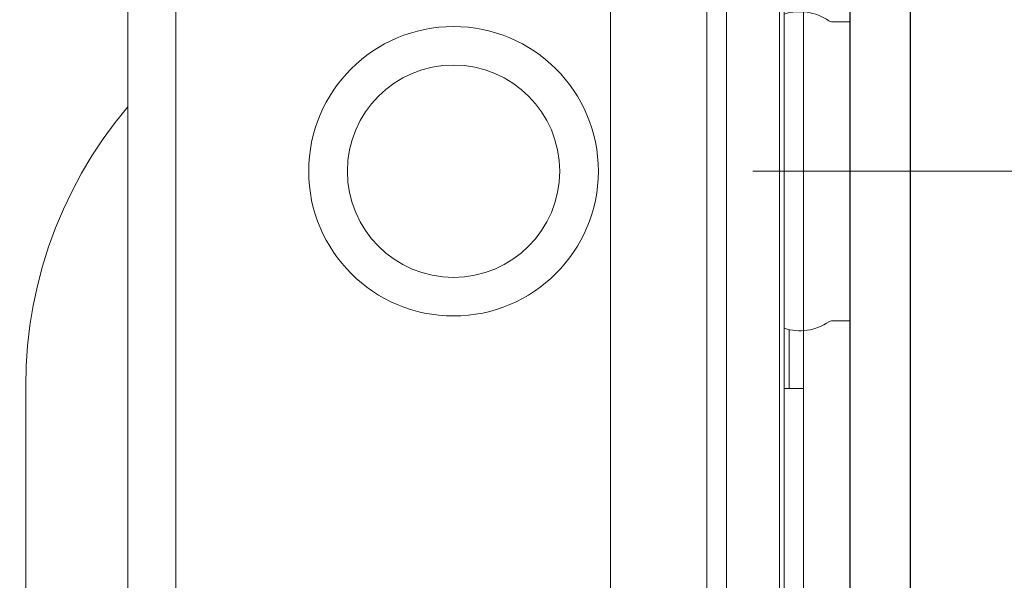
# Model space of a CAD drawing. Header units: millimetres. Extents: x 28291 to 177760, y -399809 to -170937.
# Tile 307 of 656: x 61157 to 61177, y -197692 to -197680. Entities that reach past the tile are written whole.
import ezdxf

# ---------------------------------------------------------------- set-up
doc = ezdxf.new("R2010")
doc.units = ezdxf.units.MM
doc.layers.get('0').update_dxf_attribs({"lineweight": 0})
doc.layers.add('!! 1_zabudowa GK', color=33, linetype='Continuous')
doc.layers.add('!! 2_wypos-sanitarne', color=240, linetype='Continuous', lineweight=9)
doc.layers.add('!! wymiary osi', color=250, linetype='Continuous', lineweight=9)
doc.layers.add('!!_@ wypos sanit nd', color=7, linetype='Continuous', lineweight=0, plot=False)
doc.styles.add('TXT', font='simplex.shx')
doc.dimstyles.new('DIM50', dxfattribs={"dimscale": 5, "dimtxt": 2.5, "dimasz": 1.5, "dimexe": 0, "dimexo": 0, "dimgap": 0.5, "dimtad": 1, "dimdec": 4, "dimrnd": 0.5, "dimdsep": 46, "dimtxsty": 'TXT', "dimblk1": 'TICK1', "dimblk2": 'TICK1', "dimsah": 1, "dimcen": 0, "dimse1": 1, "dimse2": 1, "dimclrd": 1, "dimclre": 7, "dimclrt": 9, "dimadec": 0, "dimazin": 0, "dimtfac": 1, "dimtdec": 4, "dimtmove": 2, "dimatfit": 3, "dimldrblk": 'TICK1', "dimfxl": 1, "dimtolj": 1, "dimarcsym": 0})

# ---------------------------------------------------------------- blocks, each defined once
blk = doc.blocks.new('A$C324a30b8')
for points in [[(0, 0.01049), (0, -0.71083)], [(-0.17552, 0), (0.17552, 0)]]:
    blk.add_lwpolyline(points)
blk = doc.blocks.new('A$C4ebe9e89')
for points in [[(-0.18941, 0.17081), (-0.04454, 0.17081), (-0.04035, 0.17071), (-0.03616, 0.17042), (-0.032, 0.16993), (-0.02786, 0.16925), (-0.02376, 0.16837), (-0.0197, 0.16731), (-0.0157, 0.16606), (-0.01176, 0.16462), (-0.00789, 0.163), (-0.0041, 0.1612), (-0.0004, 0.15923), (0.0032, 0.15708), (0.00671, 0.15478), (0.0101, 0.1523), (0.01337, 0.14968)], [(0.16493, 0.14968), (-0.16477, 0.14968)], [(-0.11847, 0.04968), (-0.11847, 0.13968), (0.11153, 0.13968), (0.11153, 0.04968)], [(-0.16, 0.04668), (-0.16, 0.04968), (0.16, 0.04968), (0.16, 0.04668)], [(0.16, 0.02668), (0.157, 0.02968), (0.16, 0.02968), (-0.16, 0.02968), (-0.157, 0.02968), (-0.16, 0.02668)], [(0.10602, 0.02968), (0.10602, 0.0256), (-0.11847, 0.0256)], [(-0.03305, 0.00968), (-0.16, 0.00968), (-0.16, 0.01268)], [(-0.045, 0.00968), (-0.045, 0.01368)], [(-0.045, 0.01268), (-0.03283, 0.01268)]]:
    blk.add_lwpolyline(points)
blk.add_lwpolyline([(-0.11847, 0.01368), (0.11153, 0.01368), (0.11153, 0.01468), (-0.11847, 0.01468)], close=True)
blk.add_lwpolyline([(-0.04, 0.01368), (-0.03255, 0.01368, 0.236962), (-0.03118, 0.00443, -0.154353), (-0.031, 0.00386), (-0.031, 0), (0.031, 0), (0.031, 0.00386, -0.154353), (0.03118, 0.00443, 0.236962), (0.03256, 0.01368), (0.04, 0.01368)], format="xyb")
for radius in [0.03, 0.022]:
    blk.add_circle((0, 0.08218), radius)
blk = doc.blocks.new('TICK1')
at = {"color": 0}
for p, q in [((0, -1.4), (0, 1.4)), ((0, 0), (-1, 0))]:
    blk.add_line(p, q, dxfattribs=at)
at = {"color": 2}
blk.add_line((-1, -1), (1, 1), dxfattribs=at)
blk = doc.blocks.new('*D2832')
at = {"layer": '!! wymiary osi', "color": 1, "lineweight": -2, "transparency": 16777216}
blk.add_line((61180.835, -197631.128), (61180.835, -197826.128), dxfattribs=at)
at = {"layer": 'DEFPOINTS', "color": 0, "transparency": 16777216}
for p in [(61155.437, -197623.628), (61155.437, -197833.628), (61180.835, -197833.628)]:
    blk.add_point(p, dxfattribs=at)
at = {"layer": '!! wymiary osi', "color": 1, "lineweight": -2, "transparency": 16777216, "xscale": 7.5, "yscale": 7.5, "zscale": 7.5}
for p, rotation in [((61180.835, -197623.628), 90), ((61180.835, -197833.628), 270)]:
    blk.add_blockref('TICK1', p, dxfattribs=dict(at, rotation=rotation))
at = {"layer": '!! wymiary osi', "color": 9, "transparency": 16777216, "insert": (61172.085, -197768.881), "char_height": 12.5, "attachment_point": 5, "rotation": 90, "style": 'TXT'}
blk.add_mtext('\\A1;210', dxfattribs=at)

msp = doc.modelspace()

# ---------------------------------------------------------------- linework, layer by layer
at = {"layer": '!! 1_zabudowa GK'}
for points in [[(61174.18682, -197833.62813), (61174.18682, -197623.62813)], [(61175.43682, -197833.62813), (61175.43682, -197623.62813)]]:
    msp.add_lwpolyline(points, dxfattribs=at)

# ---------------------------------------------------------------- block references
at = {"layer": '!! 2_wypos-sanitarne', "xscale": 100, "yscale": 100, "zscale": 100, "rotation": 89.99999999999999}
msp.add_blockref('A$C324a30b8', (61173.21882, -197683.62767), dxfattribs=at)
at = {"layer": '!!_@ wypos sanit nd', "xscale": 100, "yscale": 100, "zscale": 100, "rotation": 89.99999999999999}
msp.add_blockref('A$C4ebe9e89', (61174.18682, -197683.62767), dxfattribs=at)

# ---------------------------------------------------------------- dimensions: what is measured, and where the dimension line sits
at = {"layer": '!! wymiary osi'}
dim = msp.add_linear_dim(base=(61180.83466, -197833.62813), p1=(61155.43682, -197623.62813), p2=(61155.43682, -197833.62813), angle=90, dimstyle='DIM50', dxfattribs=at)
dim.commit()
dim.dimension.update_dxf_attribs({"geometry": '*D2832', "text_midpoint": (61172.08466, -197768.88074), "dimtype": 160})

doc.saveas('drawing.dxf')
